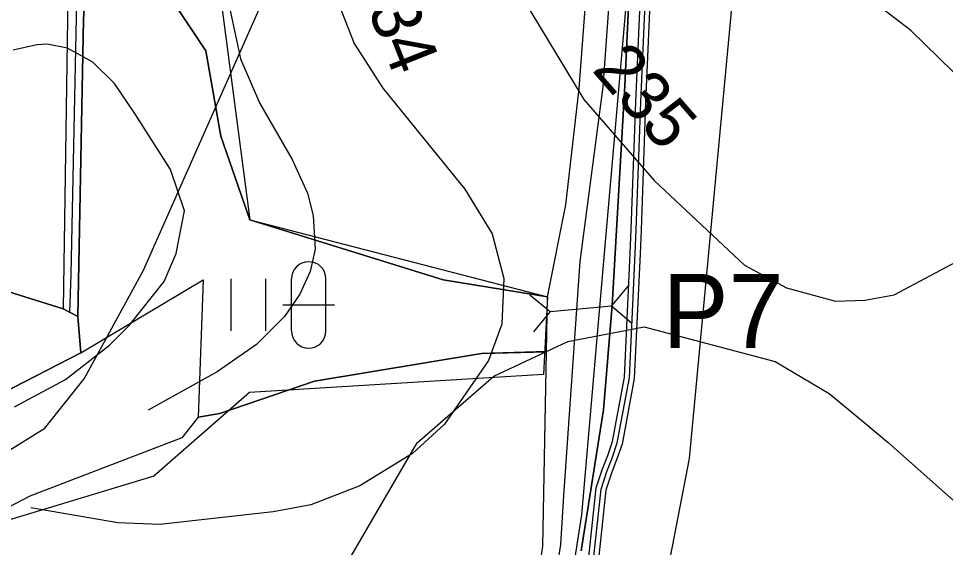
# Model space of a CAD drawing. Extents: x -662500 to -655523, y -1056000 to -1049993.
# Drawn here: x -660171.3 to -659983.5, y -1053172.7 to -1053065.6 of the extents above; entities that cross this region are included whole.
import ezdxf

# ---------------------------------------------------------------- set-up
doc = ezdxf.new("R2010")
doc.units = 0
for name, color, linetype in [('Vrstva 11', 7, 'Continuous'), ('Vrstva 17', 7, 'Continuous'), ('Vrstva 24', 7, 'Continuous'), ('Vrstva 30', 7, 'Continuous'), ('Vrstva 32', 7, 'Continuous'), ('Vrstva 37', 7, 'Continuous'), ('Vrstva 42', 7, 'Continuous'), ('Vrstva 47', 7, 'Continuous'), ('Vrstva 5', 7, 'Continuous'), ('Vrstva 50', 7, 'Continuous'), ('Vrstva 61', 7, 'Continuous'), ('Vrstva 7', 7, 'Continuous')]:
    doc.layers.add(name, color=color, linetype=linetype)

# ---------------------------------------------------------------- blocks, each defined once
blk = doc.blocks.new('PSZ017')
at = {"layer": 'Vrstva 17'}
for points in [[(-10, 3.75), (-6.25, 0), (-10, -3.75)], [(10, 3.75), (6.25, 0), (10, -3.75)], [(-6.25, 0), (6.25, 0)]]:
    blk.add_lwpolyline(points, dxfattribs=at)

msp = doc.modelspace()

# ---------------------------------------------------------------- linework, layer by layer
at = {"layer": 'Vrstva 11'}
msp.add_lwpolyline([(-660043.77, -1052964.52), (-660047.11, -1052995.9), (-660048.8, -1053020.58), (-660051.61, -1053061.61), (-660052.93, -1053079.39), (-660057.59, -1053114.8), (-660060.88, -1053162.14), (-660061.5, -1053172.08), (-660065.23, -1053196.24), (-660068.52, -1053209.73), (-660080.33, -1053244.37), (-660088.5, -1053263.64), (-660096.4, -1053281.22), (-660102.08, -1053296.45), (-660104.3, -1053303.24), (-660111.19, -1053332.15), (-660115.89, -1053363.94), (-660119.67, -1053410.57), (-660121.55, -1053443.11), (-660128.59, -1053535.41), (-660141.02, -1053666.13)], dxfattribs=at)
at = {"layer": 'Vrstva 24'}
for points in [[(-660331, -1053241.5), (-660301, -1053212), (-660278, -1053198), (-660227.5, -1053179), (-660190.5, -1053163), (-660174, -1053153.5), (-660166, -1053148.5), (-660158, -1053138.5), (-660146, -1053116.5), (-660094.29, -1053000), (-660092.5, -1052996), (-660076, -1052973.5), (-660055.5, -1052958.5), (-660034, -1052954)], [(-659728.49, -1053235.51), (-659755.5, -1053223.5), (-659901.5, -1053140), (-659970.5, -1053087.5), (-659990.5, -1053068), (-660000, -1053060.67), (-660008, -1053054.5), (-660026.5, -1053036.5), (-660039.5, -1053009.5), (-660040.38, -1053000), (-660042, -1052982.5), (-660034, -1052954)], [(-660081, -1053315.5), (-660096, -1053300), (-660112, -1053273), (-660119.5, -1053246), (-660118.5, -1053214.5), (-660111.5, -1053187.5), (-660090.5, -1053151.5), (-660075, -1053138), (-660060, -1053131), (-660044.5, -1053128), (-660018, -1053135), (-660007, -1053141.5), (-660000, -1053147.33), (-659995, -1053151.5), (-659934, -1053205.5), (-659879, -1053241.5), (-659798.5, -1053281), (-659752.13, -1053295.23)]]:
    msp.add_lwpolyline(points, dxfattribs=at)
msp.add_lwpolyline([(-660159.28, -1053125.93), (-660162.29, -1053124.36), (-660173.45, -1053120.87), (-660195.12, -1053121.66), (-660216.31, -1053120.87), (-660245.66, -1053113.43), (-660281.35, -1053120.12), (-660302.14, -1053126.44), (-660312.07, -1053128.99), (-660317.72, -1053134.2), (-660322.02, -1053144.73), (-660320.88, -1053178.8), (-660319.15, -1053180.6), (-660304.97, -1053184.86), (-660291.54, -1053190.52), (-660282.09, -1053190.79), (-660279.01, -1053183.69), (-660268.02, -1053173.58), (-660247.63, -1053156.17), (-660244.16, -1053154.52), (-660239.78, -1053153.33), (-660215.8, -1053151.27), (-660186.01, -1053147.33), (-660158.67, -1053133.25)], close=True, dxfattribs=at)
at = {"layer": 'Vrstva 30'}
msp.add_lwpolyline([(-660322.02, -1053144.73), (-660317.71, -1053134.2), (-660312.07, -1053128.99), (-660302.14, -1053126.44), (-660281.35, -1053120.12), (-660245.66, -1053113.43), (-660216.31, -1053120.87), (-660195.12, -1053121.66), (-660173.45, -1053120.87), (-660162.29, -1053124.36), (-660159.28, -1053125.93), (-660158.67, -1053133.25), (-660186.01, -1053147.33), (-660215.8, -1053151.27), (-660239.78, -1053153.33), (-660244.16, -1053154.52), (-660247.64, -1053156.17), (-660268.02, -1053173.58), (-660279.01, -1053183.69), (-660289.71, -1053175.98), (-660296.94, -1053171.46), (-660303.07, -1053164.35)], close=True, dxfattribs=at)
at = {"layer": 'Vrstva 32'}
msp.add_lwpolyline([(-660160.88, -1053125.12), (-660160.66, -1053117.41), (-660159.16, -1053045.6), (-660157.94, -1053021.94), (-660156.76, -1053017.77), (-660153.81, -1053014.23), (-660118.13, -1052962.6), (-660106.54, -1052947.23), (-660093.09, -1052938.1), (-660082.98, -1052933), (-660074.25, -1052924.36), (-660055.79, -1052908.21), (-660043.52, -1052897.56), (-659991.83, -1052849.55)], dxfattribs=at)
at = {"layer": 'Vrstva 37'}
msp.add_lwpolyline([(-660026.32, -1052991.73), (-660026.32, -1053058.37), (-660035.43, -1053154.64), (-660050.23, -1053231.54), (-659773.69, -1053361.27), (-659704.27, -1053171.81), (-659884.58, -1053081.65)], close=True, dxfattribs=at)
at = {"layer": 'Vrstva 42'}
msp.add_lwpolyline([(-660088.15, -1053276.4), (-660075.09, -1053253.54), (-660063.07, -1053219.83), (-660055.85, -1053184.99), (-660053.25, -1053160.83), (-660052.11, -1053157.3), (-660050.97, -1053154.4), (-660049.97, -1053151.48), (-660047.52, -1053138.32), (-660046.36, -1053113.18), (-660046.14, -1053108.29), (-660045.22, -1053082.55), (-660044.35, -1053062.53), (-660041.58, -1053004.07), (-660041.53, -1052996.23), (-660041.37, -1052990.33), (-660039.93, -1052981.98)], dxfattribs=at)
at = {"layer": 'Vrstva 47'}
for points in [[(-660056.84, -1053184.84), (-660054.23, -1053160.62), (-660053.05, -1053156.96), (-660051.91, -1053154.06), (-660050.94, -1053151.23), (-660048.52, -1053138.2), (-660047.36, -1053113.14), (-660047.14, -1053108.25), (-660046.22, -1053082.51), (-660045.35, -1053062.49)], [(-660043.35, -1053062.58), (-660044.22, -1053082.59), (-660045.14, -1053108.33), (-660045.36, -1053113.23), (-660046.52, -1053138.43), (-660049, -1053151.73), (-660050.03, -1053154.75), (-660051.17, -1053157.64), (-660052.26, -1053161.04), (-660054.86, -1053185.15)]]:
    msp.add_lwpolyline(points, dxfattribs=at)
at = {"layer": 'Vrstva 5'}
for points in [[(-660068.36, -1053195.06), (-660065.03, -1053172.38), (-660064.33, -1053133.08), (-660064.14, -1053121.91), (-660060.42, -1053103.31), (-660057.71, -1053079.73), (-660053.97, -1053030.21), (-660051.01, -1052978.13), (-660053.61, -1052965.27), (-660075.23, -1052942.33), (-660081.53, -1052935.22), (-660084.53, -1052931.2), (-660114.36, -1052901.46), (-660145.01, -1052867.3), (-660170.48, -1052845.46)], [(-660057.3, -1053173.33), (-660052.73, -1053144.83), (-660051.02, -1053123.63), (-660048.41, -1053079.23), (-660046.22, -1053030.94), (-660043.45, -1052998.9), (-660040.02, -1052979.17), (-660007.4, -1053007.56), (-659984.03, -1053022.62), (-659883.53, -1053077.01), (-659802.22, -1053120.51), (-659716.54, -1053165.89)], [(-659716.54, -1053165.89), (-659802.22, -1053120.51), (-659883.53, -1053077.01), (-659984.03, -1053022.62), (-660007.4, -1053007.56), (-660040.02, -1052979.17), (-660043.45, -1052998.9), (-660046.22, -1053030.94), (-660048.41, -1053079.23), (-660051.02, -1053123.63), (-660052.73, -1053144.83), (-660057.3, -1053173.33)], [(-660160.63, -1053022.92), (-660161.37, -1053065.69), (-660162.29, -1053124.36), (-660159.28, -1053125.93), (-660158.13, -1053065.76), (-660155.45, -1053019.8)], [(-660128.25, -1053118.31), (-660128.25, -1053128.81)], [(-660121.25, -1053118.31), (-660121.25, -1053128.81)], [(-660116, -1053128.81), (-660116, -1053118.31)], [(-660109, -1053128.81), (-660109, -1053118.31)], [(-660117.75, -1053123.56), (-660107.25, -1053123.56)], [(-660068.36, -1053195.06), (-660065.03, -1053172.38), (-660064.33, -1053132.99), (-660077.5, -1053133.38), (-660111.34, -1053139.03), (-660130.49, -1053145.54), (-660134.88, -1053146.27), (-660138.22, -1053150.5), (-660169, -1053162.26), (-660188.45, -1053172.43), (-660205.94, -1053180.18)]]:
    msp.add_lwpolyline(points, dxfattribs=at)
for points in [[(-660081.53, -1052935.22), (-660092.12, -1052940.17), (-660104.22, -1052947.56), (-660112.49, -1052958.14), (-660144.4, -1053004.38), (-660150.73, -1053024.65), (-660150.51, -1053040.43), (-660144.36, -1053055.57), (-660133.37, -1053072.12), (-660130.34, -1053089.39), (-660124.45, -1053106.32), (-660085.27, -1053118.51), (-660064.14, -1053121.91), (-660060.42, -1053103.31), (-660057.71, -1053079.73), (-660053.97, -1053030.21), (-660051.01, -1052978.13), (-660053.61, -1052965.27), (-660075.23, -1052942.33)], [(-660144.4, -1053004.38), (-660155.45, -1053019.8), (-660158.13, -1053065.76), (-660159.28, -1053125.93), (-660158.67, -1053133.25), (-660133.92, -1053118.5), (-660134.88, -1053146.27), (-660130.49, -1053145.54), (-660111.34, -1053139.03), (-660077.5, -1053133.38), (-660064.33, -1053133.08), (-660064.14, -1053121.91), (-660085.27, -1053118.51), (-660124.45, -1053106.32), (-660130.34, -1053089.39), (-660133.37, -1053072.12), (-660144.36, -1053055.57), (-660150.51, -1053040.43), (-660150.73, -1053024.65)], [(-660158.78, -1053017), (-660160.63, -1053022.92), (-660161.37, -1053065.69), (-660162.29, -1053124.36), (-660173.45, -1053120.87), (-660175.03, -1053103.15), (-660176.15, -1053079.57), (-660175.58, -1053062.54), (-660169.18, -1053031.47)], [(-660320.88, -1053178.8), (-660322.02, -1053144.73), (-660317.71, -1053134.2), (-660312.07, -1053128.99), (-660302.14, -1053126.44), (-660281.35, -1053120.12), (-660245.66, -1053113.43), (-660216.31, -1053120.87), (-660195.12, -1053121.66), (-660173.45, -1053120.87), (-660162.29, -1053124.36), (-660159.28, -1053125.93), (-660158.67, -1053133.25), (-660186.01, -1053147.33), (-660215.8, -1053151.27), (-660239.78, -1053153.33), (-660244.16, -1053154.52), (-660247.68, -1053155.93), (-660268.02, -1053173.58), (-660279.01, -1053183.69), (-660282.09, -1053190.79), (-660291.54, -1053190.52), (-660304.97, -1053184.86), (-660319.15, -1053180.6)], [(-660261.56, -1053201.85), (-660298.9, -1053220.33), (-660277.59, -1053190.2), (-660279.01, -1053183.69), (-660268.02, -1053173.58), (-660247.68, -1053155.93), (-660244.16, -1053154.52), (-660239.78, -1053153.33), (-660215.8, -1053151.27), (-660186.01, -1053147.33), (-660158.67, -1053133.25), (-660133.92, -1053118.5), (-660134.88, -1053146.27), (-660138.22, -1053150.5), (-660169, -1053162.26), (-660188.45, -1053172.43), (-660205.94, -1053180.18), (-660252.52, -1053196.63)]]:
    msp.add_lwpolyline(points, close=True, dxfattribs=at)
for centre, start, end in [((-660112.5, -1053118.31), 0, 180), ((-660112.5, -1053128.81), 180, 0)]:
    msp.add_arc(centre, 3.5, start, end, dxfattribs=at)
at = {"layer": 'Vrstva 50'}
msp.add_lwpolyline([(-660435.07, -1052998.4), (-660338.47, -1052921.22), (-660327.47, -1053057.73), (-660321.24, -1053097.21), (-660175.03, -1053103.15), (-660174.83, -1053022.87), (-660135.14, -1053024.72), (-660124.45, -1053106.32), (-660064.14, -1053121.91), (-660064.92, -1053137.67), (-660124.48, -1053141.31), (-660143.9, -1053158.22), (-660224.98, -1053182.72), (-660282.65, -1053206.04), (-660302.63, -1053225.87), (-660408.17, -1053286.14), (-660457.22, -1053301.47), (-660422.63, -1053240.33), (-660404.5, -1053207.93), (-660439.36, -1053118.83)], close=True, dxfattribs=at)
at = {"layer": 'Vrstva 61'}
msp.add_lwpolyline([(-660040.21, -1052971.27), (-660052.48, -1053111.57), (-660057.25, -1053166.08), (-660064.24, -1053210.94), (-660077.54, -1053248.19), (-660090.91, -1053279.88), (-660093.08, -1053291.6)], dxfattribs=at)
at = {"layer": 'Vrstva 7'}
for p, q in [((-660108.64, -1053057.02), (-660103.26, -1053070.62)), ((-660072.36, -1053056.17), (-660056.77, -1053081.96)), ((-660128.76, -1053062.4), (-660126.35, -1053073.74)), ((-660167.59, -1053070.9), (-660172.38, -1053072.01)), ((-660165.47, -1053070.76), (-660167.59, -1053070.9)), ((-660161.41, -1053071.59), (-660165.47, -1053070.76)), ((-660156.26, -1053074.45), (-660161.41, -1053071.59)), ((-660103.26, -1053070.62), (-660097.45, -1053079.69)), ((-660126.35, -1053073.74), (-660122.39, -1053082.81)), ((-660151.86, -1053078.77), (-660156.26, -1053074.45)), ((-660147.75, -1053084.79), (-660151.86, -1053078.77)), ((-660097.45, -1053079.69), (-660080.86, -1053100.1)), ((-660122.39, -1053082.81), (-660115.87, -1053094.15)), ((-660056.77, -1053081.96), (-660042.46, -1053098.4)), ((-660140.53, -1053096.13), (-660147.75, -1053084.79)), ((-660115.87, -1053094.15), (-660112.75, -1053100.95)), ((-660137.69, -1053104.49), (-660140.53, -1053096.13)), ((-660042.46, -1053098.4), (-660024.18, -1053115.54)), ((-660080.86, -1053100.1), (-660075.34, -1053109.17)), ((-660112.75, -1053100.95), (-660111.62, -1053105.48)), ((-660139.39, -1053113.14), (-660137.69, -1053104.49)), ((-660111.62, -1053105.48), (-660111.19, -1053112.29)), ((-660075.34, -1053109.17), (-660072.93, -1053118.24)), ((-660141.8, -1053118.8), (-660139.39, -1053113.14)), ((-660111.19, -1053112.29), (-660112.18, -1053116.82)), ((-659993.85, -1053121.5), (-659978.97, -1053113.56)), ((-660112.18, -1053116.82), (-660114.31, -1053121.36)), ((-660024.18, -1053115.54), (-660015.68, -1053120.08)), ((-660148.89, -1053127.73), (-660141.8, -1053118.8)), ((-660072.93, -1053118.24), (-660073.35, -1053127.45)), ((-660015.68, -1053120.08), (-660005.76, -1053122.77)), ((-660114.31, -1053121.36), (-660117.43, -1053125.89)), ((-660005.76, -1053122.77), (-659999.8, -1053122.63)), ((-659999.8, -1053122.63), (-659993.85, -1053121.5)), ((-660117.43, -1053125.89), (-660123.1, -1053131.56)), ((-660152.86, -1053131.7), (-660148.89, -1053127.73)), ((-660073.35, -1053127.45), (-660076.05, -1053134.82)), ((-660161.78, -1053138.65), (-660152.86, -1053131.7)), ((-660123.1, -1053131.56), (-660131.03, -1053137.09)), ((-660076.05, -1053134.82), (-660084.97, -1053147.72)), ((-660131.03, -1053137.09), (-660145.06, -1053144.88)), ((-660172.13, -1053144.17), (-660161.78, -1053138.65)), ((-660084.97, -1053147.72), (-660091.49, -1053153.67)), ((-660091.49, -1053153.67), (-660102.12, -1053160.19)), ((-660102.12, -1053160.19), (-660112.04, -1053164.01)), ((-660112.04, -1053164.01), (-660119.7, -1053165.43)), ((-660151.16, -1053167.7), (-660168.83, -1053164.61)), ((-660119.7, -1053165.43), (-660142.65, -1053167.98)), ((-660142.65, -1053167.98), (-660151.16, -1053167.7))]:
    msp.add_line(p, q, dxfattribs=at)

# ---------------------------------------------------------------- block references
at = {"layer": 'Vrstva 17', "rotation": 5.27729085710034}
msp.add_blockref('PSZ017', (-660057.36, -1053124.35), dxfattribs=at)

# ---------------------------------------------------------------- texts
at = {"layer": 'Vrstva 17'}
msp.add_text('P7', height=15, rotation=360, dxfattribs=at).set_placement((-660040.81, -1053132.28))
at = {"layer": 'Vrstva 7'}
for s, rotation, p in [('234', 291.5942, (-660103.36, -1053056.77)), ('235', 311.0452, (-660055.29, -1053076.04))]:
    msp.add_text(s, height=10, rotation=rotation, dxfattribs=at).set_placement(p)

doc.saveas('drawing.dxf')
